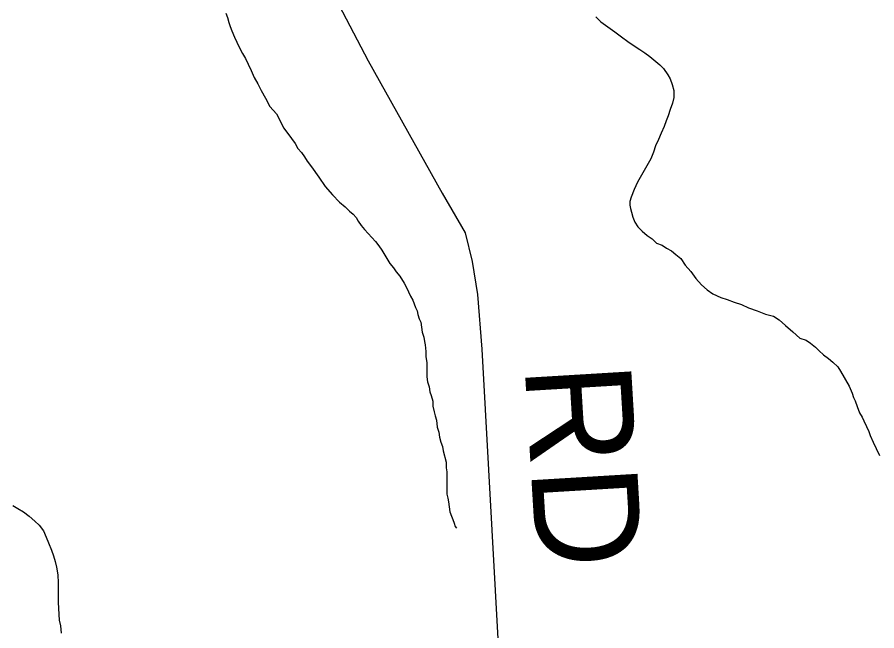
# Model space of a CAD drawing. Extents: x -59 to 82, y -3 to 49.
# Drawn here: x -50.0582 to -49.5983, y 45.296 to 45.6243 of the extents above; entities that cross this region are included whole.
import ezdxf

# ---------------------------------------------------------------- set-up
doc = ezdxf.new("R2010")
doc.units = 0
for name, color, linetype in [('GM_X_County_Road', 7, 'Continuous'), ('GM_X_County_Road_Text', 7, 'Continuous'), ('GM_X_Minor_River', 7, 'Continuous')]:
    doc.layers.add(name, color=color, linetype=linetype)

msp = doc.modelspace()

# ---------------------------------------------------------------- linework, layer by layer
at = {"layer": 'GM_X_County_Road'}
for p, q in [((-49.92663, 45.70914), (-49.87034, 45.60096)), ((-49.87034, 45.60096), (-49.83087, 45.53005)), ((-49.83087, 45.53005), (-49.81845, 45.50886)), ((-49.81845, 45.50886), (-49.81479, 45.4935)), ((-49.81479, 45.4935), (-49.81187, 45.47596)), ((-49.81187, 45.47596), (-49.80967, 45.44672)), ((-49.80967, 45.44672), (-49.79996, 45.27253))]:
    msp.add_line(p, q, dxfattribs=at)
at = {"layer": 'GM_X_Minor_River'}
for p, q in [((-49.94652, 45.62642), (-49.94575, 45.62415)), ((-49.94575, 45.62415), (-49.94496, 45.62149)), ((-49.74866, 45.62437), (-49.74598, 45.62172)), ((-49.94496, 45.62149), (-49.94418, 45.61922)), ((-49.94418, 45.61922), (-49.94341, 45.61694)), ((-49.74598, 45.62172), (-49.74216, 45.61909)), ((-49.94341, 45.61694), (-49.94186, 45.61353)), ((-49.74216, 45.61909), (-49.73835, 45.61646)), ((-49.73835, 45.61646), (-49.73491, 45.61382)), ((-49.94186, 45.61353), (-49.9407, 45.61088)), ((-49.9407, 45.61088), (-49.93916, 45.60785)), ((-49.73491, 45.61382), (-49.73147, 45.61118)), ((-49.73147, 45.61118), (-49.72803, 45.60893)), ((-49.93916, 45.60785), (-49.93761, 45.60482)), ((-49.72803, 45.60893), (-49.72498, 45.60705)), ((-49.72498, 45.60705), (-49.7223, 45.60517)), ((-49.93761, 45.60482), (-49.93607, 45.60217)), ((-49.93607, 45.60217), (-49.93453, 45.59914)), ((-49.7223, 45.60517), (-49.71963, 45.60328)), ((-49.71963, 45.60328), (-49.71657, 45.60064)), ((-49.93453, 45.59914), (-49.93298, 45.59573)), ((-49.71657, 45.60064), (-49.71428, 45.59876)), ((-49.71428, 45.59876), (-49.71236, 45.59688)), ((-49.71236, 45.59688), (-49.71006, 45.59347)), ((-49.93298, 45.59573), (-49.93143, 45.59195)), ((-49.93143, 45.59195), (-49.92951, 45.58854)), ((-49.71006, 45.59347), (-49.7089, 45.5912)), ((-49.92951, 45.58854), (-49.92758, 45.58513)), ((-49.7089, 45.5912), (-49.70774, 45.58817)), ((-49.70774, 45.58817), (-49.70695, 45.58513)), ((-49.92758, 45.58513), (-49.92527, 45.58097)), ((-49.70695, 45.58513), (-49.70692, 45.58133)), ((-49.92527, 45.58097), (-49.92295, 45.57642)), ((-49.70766, 45.57828), (-49.70877, 45.57486)), ((-49.70692, 45.58133), (-49.70766, 45.57828)), ((-49.92295, 45.57642), (-49.9195, 45.57264)), ((-49.70877, 45.57486), (-49.70988, 45.57143)), ((-49.9195, 45.57264), (-49.91757, 45.56886)), ((-49.91757, 45.56886), (-49.91565, 45.56507)), ((-49.711, 45.56876), (-49.71211, 45.56571)), ((-49.70988, 45.57143), (-49.711, 45.56876)), ((-49.91565, 45.56507), (-49.91334, 45.56205)), ((-49.71211, 45.56571), (-49.7136, 45.56228)), ((-49.91334, 45.56205), (-49.91142, 45.5594)), ((-49.7136, 45.56228), (-49.71509, 45.55885)), ((-49.91142, 45.5594), (-49.9095, 45.55675)), ((-49.9095, 45.55675), (-49.90796, 45.5541)), ((-49.71659, 45.55542), (-49.7177, 45.55199)), ((-49.71509, 45.55885), (-49.71659, 45.55542)), ((-49.90796, 45.5541), (-49.90604, 45.55184)), ((-49.90604, 45.55184), (-49.90451, 45.54957)), ((-49.7177, 45.55199), (-49.71919, 45.54856)), ((-49.90451, 45.54957), (-49.90297, 45.5473)), ((-49.90297, 45.5473), (-49.90067, 45.54427)), ((-49.71919, 45.54856), (-49.7263, 45.53597)), ((-49.90067, 45.54427), (-49.89682, 45.5386)), ((-49.89682, 45.5386), (-49.89337, 45.53368)), ((-49.89337, 45.53368), (-49.88953, 45.52915)), ((-49.72817, 45.53216), (-49.72965, 45.52797)), ((-49.7263, 45.53597), (-49.72817, 45.53216)), ((-49.88953, 45.52915), (-49.8857, 45.52537)), ((-49.72965, 45.52797), (-49.7304, 45.52568)), ((-49.8857, 45.52537), (-49.88265, 45.52273)), ((-49.88265, 45.52273), (-49.88035, 45.52047)), ((-49.7304, 45.52568), (-49.73038, 45.52378)), ((-49.73038, 45.52378), (-49.72998, 45.52189)), ((-49.88035, 45.52047), (-49.87844, 45.51896)), ((-49.87844, 45.51896), (-49.8769, 45.51707)), ((-49.72998, 45.52189), (-49.72959, 45.51999)), ((-49.72959, 45.51999), (-49.72881, 45.51734)), ((-49.8769, 45.51707), (-49.87575, 45.51518)), ((-49.87575, 45.51518), (-49.87421, 45.51291)), ((-49.72881, 45.51734), (-49.72765, 45.51468)), ((-49.72765, 45.51468), (-49.72611, 45.51203)), ((-49.87421, 45.51291), (-49.87229, 45.51064)), ((-49.87229, 45.51064), (-49.86655, 45.50422)), ((-49.72611, 45.51203), (-49.72381, 45.50977)), ((-49.72381, 45.50977), (-49.72113, 45.50751)), ((-49.86655, 45.50422), (-49.86463, 45.50195)), ((-49.72113, 45.50751), (-49.71846, 45.50562)), ((-49.71846, 45.50562), (-49.71616, 45.50336)), ((-49.86463, 45.50195), (-49.86309, 45.49969)), ((-49.86309, 45.49969), (-49.86194, 45.49779)), ((-49.71616, 45.50336), (-49.71312, 45.50224)), ((-49.71312, 45.50224), (-49.71083, 45.50074)), ((-49.71083, 45.50074), (-49.70816, 45.49924)), ((-49.86194, 45.49779), (-49.8604, 45.49514)), ((-49.8604, 45.49514), (-49.85886, 45.49249)), ((-49.70816, 45.49924), (-49.70586, 45.49735)), ((-49.70586, 45.49735), (-49.70318, 45.49509)), ((-49.70318, 45.49509), (-49.70088, 45.49169)), ((-49.85886, 45.49249), (-49.85694, 45.49023)), ((-49.70088, 45.49169), (-49.69781, 45.48829)), ((-49.85694, 45.49023), (-49.8554, 45.48796)), ((-49.8554, 45.48796), (-49.85348, 45.48569)), ((-49.69781, 45.48829), (-49.69513, 45.48451)), ((-49.85348, 45.48569), (-49.85118, 45.48191)), ((-49.85118, 45.48191), (-49.85002, 45.48001)), ((-49.69513, 45.48451), (-49.69206, 45.4811)), ((-49.85002, 45.48001), (-49.84886, 45.47736)), ((-49.84886, 45.47736), (-49.8477, 45.47509)), ((-49.69206, 45.4811), (-49.689, 45.47847)), ((-49.689, 45.47847), (-49.68594, 45.47621)), ((-49.8477, 45.47509), (-49.84655, 45.47282)), ((-49.84655, 45.47282), (-49.84577, 45.47092)), ((-49.68594, 45.47621), (-49.68175, 45.47434)), ((-49.68175, 45.47434), (-49.67833, 45.47322)), ((-49.67833, 45.47322), (-49.67452, 45.47173)), ((-49.84577, 45.47092), (-49.845, 45.46903)), ((-49.845, 45.46903), (-49.84422, 45.46713)), ((-49.67452, 45.47173), (-49.67071, 45.47061)), ((-49.67071, 45.47061), (-49.6669, 45.46874)), ((-49.6669, 45.46874), (-49.66233, 45.46725)), ((-49.84422, 45.46713), (-49.84383, 45.46523)), ((-49.84383, 45.46523), (-49.84305, 45.46296)), ((-49.84305, 45.46296), (-49.84227, 45.46106)), ((-49.66233, 45.46725), (-49.65776, 45.46538)), ((-49.65776, 45.46538), (-49.65357, 45.46427)), ((-49.65357, 45.46427), (-49.65052, 45.46239)), ((-49.84227, 45.46106), (-49.84187, 45.45841)), ((-49.84187, 45.45841), (-49.84147, 45.45575)), ((-49.65052, 45.46239), (-49.64708, 45.45938)), ((-49.64708, 45.45938), (-49.64325, 45.45598)), ((-49.84147, 45.45575), (-49.84069, 45.45309)), ((-49.64325, 45.45598), (-49.63943, 45.45259)), ((-49.84069, 45.45309), (-49.84029, 45.45082)), ((-49.84029, 45.45082), (-49.8399, 45.44892)), ((-49.63943, 45.45259), (-49.636, 45.45147)), ((-49.636, 45.45147), (-49.63371, 45.44997)), ((-49.63371, 45.44997), (-49.63103, 45.44771)), ((-49.8399, 45.44892), (-49.83949, 45.4455)), ((-49.83949, 45.4455), (-49.83947, 45.44284)), ((-49.63103, 45.44771), (-49.62912, 45.44582)), ((-49.62912, 45.44582), (-49.62682, 45.44356)), ((-49.83947, 45.44284), (-49.83906, 45.43942)), ((-49.62682, 45.44356), (-49.62415, 45.44167)), ((-49.62415, 45.44167), (-49.62185, 45.43979)), ((-49.83906, 45.43942), (-49.83903, 45.436)), ((-49.83903, 45.436), (-49.839, 45.43182)), ((-49.62185, 45.43979), (-49.61917, 45.43715)), ((-49.61917, 45.43715), (-49.61764, 45.43488)), ((-49.839, 45.43182), (-49.8386, 45.42917)), ((-49.61764, 45.43488), (-49.61302, 45.42693)), ((-49.8386, 45.42917), (-49.83782, 45.42651)), ((-49.83782, 45.42651), (-49.83741, 45.42385)), ((-49.61302, 45.42693), (-49.61147, 45.42314)), ((-49.83741, 45.42385), (-49.83664, 45.42196)), ((-49.83664, 45.42196), (-49.83586, 45.41892)), ((-49.61147, 45.42314), (-49.61069, 45.42087)), ((-49.83586, 45.41892), (-49.83583, 45.41626)), ((-49.61069, 45.42087), (-49.60991, 45.41897)), ((-49.60991, 45.41897), (-49.60875, 45.41594)), ((-49.83583, 45.41626), (-49.83505, 45.41323)), ((-49.83505, 45.41323), (-49.83465, 45.41095)), ((-49.60875, 45.41594), (-49.60758, 45.41253)), ((-49.60758, 45.41253), (-49.60604, 45.41026)), ((-49.83465, 45.41095), (-49.83387, 45.40868)), ((-49.83387, 45.40868), (-49.83346, 45.40488)), ((-49.60604, 45.41026), (-49.60527, 45.40836)), ((-49.60527, 45.40836), (-49.60373, 45.40533)), ((-49.83346, 45.40488), (-49.83268, 45.40223)), ((-49.60373, 45.40533), (-49.60257, 45.40268)), ((-49.83268, 45.40223), (-49.83228, 45.39956)), ((-49.83228, 45.39956), (-49.8315, 45.39691)), ((-49.60257, 45.40268), (-49.60179, 45.40041)), ((-49.60179, 45.40041), (-49.60024, 45.39699)), ((-49.8315, 45.39691), (-49.83072, 45.39464)), ((-49.83072, 45.39464), (-49.83032, 45.39236)), ((-49.60024, 45.39699), (-49.5987, 45.39359)), ((-49.83032, 45.39236), (-49.82876, 45.38629)), ((-49.5987, 45.39359), (-49.59677, 45.3898)), ((-49.82876, 45.38629), (-49.82873, 45.38325)), ((-49.82873, 45.38325), (-49.82833, 45.38097)), ((-49.82833, 45.38097), (-49.82832, 45.37907)), ((-49.82832, 45.37907), (-49.8283, 45.37679)), ((-49.8283, 45.37679), (-49.82828, 45.37413)), ((-49.82828, 45.37413), (-49.82826, 45.37147)), ((-49.82826, 45.37147), (-49.82824, 45.36919)), ((-49.82824, 45.36919), (-49.82784, 45.36691)), ((-49.82784, 45.36691), (-49.82744, 45.36502)), ((-50.06059, 45.36303), (-50.05792, 45.36153)), ((-49.82744, 45.36502), (-49.82704, 45.36236)), ((-49.82704, 45.36236), (-49.82664, 45.3597)), ((-50.05792, 45.36153), (-50.05486, 45.35965)), ((-50.05486, 45.35965), (-50.05181, 45.35739)), ((-50.05181, 45.35739), (-50.04875, 45.35475)), ((-49.82664, 45.3597), (-49.82586, 45.35742)), ((-49.82586, 45.35742), (-49.82509, 45.35553)), ((-50.04875, 45.35475), (-50.04645, 45.35249)), ((-50.04645, 45.35249), (-50.04415, 45.34946)), ((-49.82509, 45.35553), (-49.82431, 45.35363)), ((-49.82431, 45.35363), (-49.82392, 45.35174)), ((-50.04415, 45.34946), (-50.0426, 45.34605)), ((-49.82392, 45.35174), (-49.82315, 45.35098)), ((-50.0426, 45.34605), (-50.04144, 45.34302)), ((-50.04144, 45.34302), (-50.03989, 45.33923)), ((-50.03989, 45.33923), (-50.03872, 45.3362)), ((-50.03872, 45.3362), (-50.03794, 45.33316)), ((-50.03794, 45.33316), (-50.03716, 45.33013)), ((-50.03716, 45.33013), (-50.03636, 45.32595)), ((-50.03636, 45.32595), (-50.03633, 45.32177)), ((-50.03633, 45.32177), (-50.0363, 45.31835)), ((-50.0363, 45.31835), (-50.03627, 45.31455)), ((-50.03627, 45.31455), (-50.03624, 45.31113)), ((-50.03624, 45.31113), (-50.03579, 45.30163)), ((-50.03579, 45.30163), (-50.035, 45.2986)), ((-50.035, 45.2986), (-50.03459, 45.2948))]:
    msp.add_line(p, q, dxfattribs=at)

# ---------------------------------------------------------------- texts
at = {"layer": 'GM_X_County_Road_Text'}
msp.add_text('RD', height=0.056818, rotation=273.4533, dxfattribs=at).set_placement((-49.78671, 45.43758))

doc.saveas('drawing.dxf')
